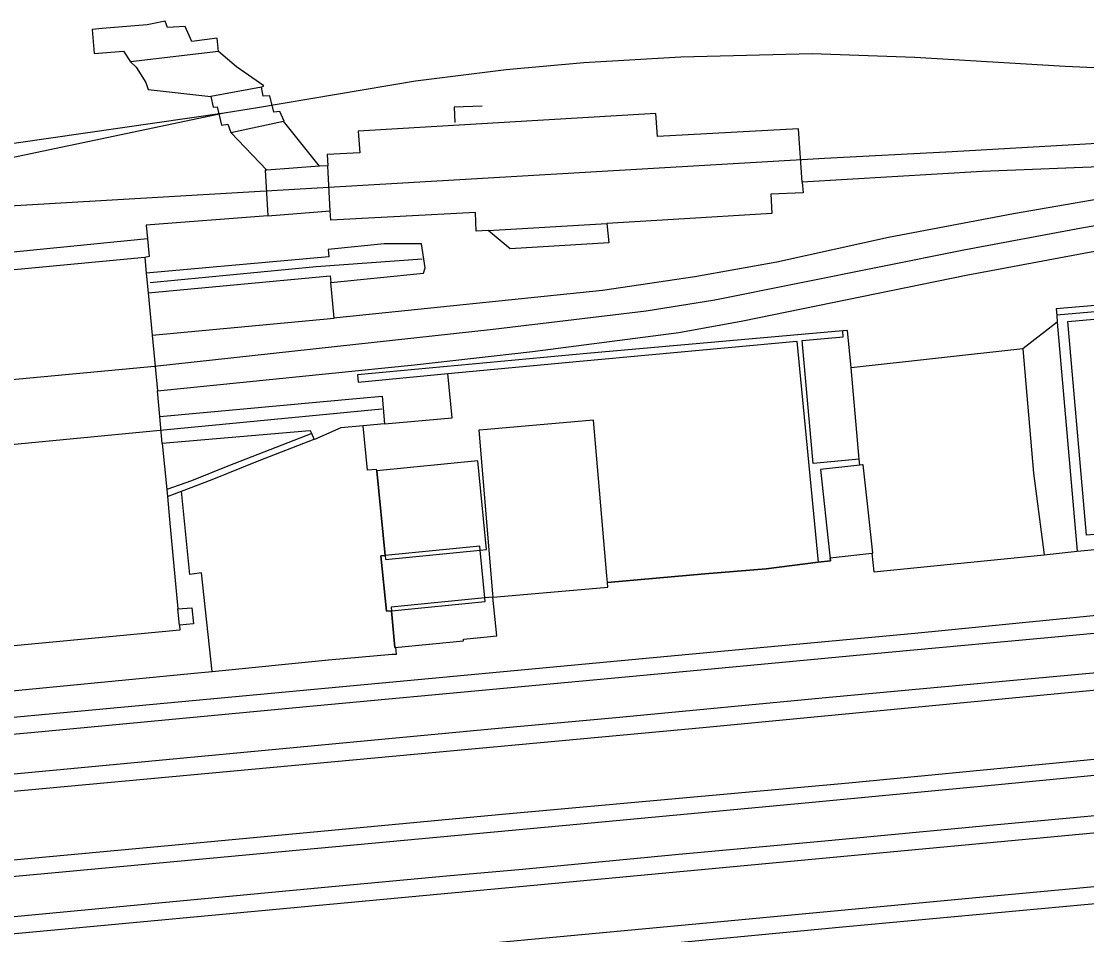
# Model space of a CAD drawing. Extents: x 161477 to 163040, y 383680 to 384868.
# Drawn here: x 162668.4 to 162764.1, y 383917.6 to 383999.6 of the extents above; entities that cross this region are included whole.
import ezdxf

# ---------------------------------------------------------------- set-up
doc = ezdxf.new("R2010")
doc.units = 0
for name, color, linetype in [('IMGEO_Groenvoorziening', 7, 'Continuous'), ('IMGEO_Hek', 7, 'Continuous'), ('IMGEO_Overkapping', 7, 'Continuous'), ('IMGEO_Overweg_gesloten', 7, 'Continuous'), ('IMGEO_Pand', 7, 'Continuous'), ('IMGEO_Perron', 7, 'Continuous'), ('IMGEO_Spoor', 7, 'Continuous'), ('IMGEO_Spoorbaan_gesloten', 7, 'Continuous'), ('IMGEO_Spoorbaan_halfverhard', 7, 'Continuous'), ('IMGEO_Terreindeel_gesloten', 7, 'Continuous'), ('IMGEO_Terreindeel_open', 7, 'Continuous')]:
    doc.layers.add(name, color=color, linetype=linetype)

msp = doc.modelspace()

# ---------------------------------------------------------------- linework, layer by layer
at = {"layer": 'IMGEO_Groenvoorziening'}
for points in [[(162777.428, 383977.365), (162774.776, 383977.134), (162774.967, 383974.942), (162761.317, 383973.751), (162761.365, 383973.203)], [(162777.428, 383977.365), (162777.988, 383977.414), (162778.227, 383974.674), (162761.365, 383973.203)], [(162761.422, 383972.555), (162758.317, 383970.178)], [(162761.422, 383972.555), (162763.215, 383952.014)], [(162758.317, 383970.178), (162759.292, 383959.005), (162760.234, 383951.688)]]:
    msp.add_lwpolyline(points, dxfattribs=at)
at = {"layer": 'IMGEO_Hek'}
for points in [[(162709.792, 383991.95), (162707.281, 383991.871), (162707.354, 383990.486)], [(162741.028, 383951.407), (162741.061, 383951.151), (162739.951, 383951.009), (162735.294, 383950.411), (162729.795, 383949.978), (162721.052, 383949.195)]]:
    msp.add_lwpolyline(points, dxfattribs=at)
at = {"layer": 'IMGEO_Overkapping'}
for points in [[(162709.625, 383952.092), (162710.178, 383952.146), (162709.399, 383960.108), (162700.342, 383959.221), (162701.086, 383951.626), (162701.122, 383951.259), (162709.625, 383952.092)], [(162710.043, 383947.822), (162709.625, 383952.092), (162709.59, 383952.458), (162701.086, 383951.626), (162700.712, 383951.589), (162701.199, 383946.613), (162701.652, 383946.657), (162710.077, 383947.482), (162710.043, 383947.822)], [(162701.652, 383946.657), (162701.974, 383943.365), (162708.136, 383943.968), (162708.121, 383944.117), (162710.239, 383944.325), (162711.107, 383944.41), (162710.766, 383947.893), (162710.043, 383947.822), (162701.618, 383946.997), (162701.652, 383946.657)]]:
    msp.add_lwpolyline(points, dxfattribs=at)
at = {"layer": 'IMGEO_Overweg_gesloten'}
for points in [[(162689.987, 383993.659), (162685.442, 383992.821)], [(162691.973, 383990.597), (162692.033, 383990.61), (162691.627, 383991.491), (162691.089, 383991.41), (162690.75, 383992.89), (162690.146, 383992.859), (162689.987, 383993.659)], [(162685.442, 383992.821), (162685.643, 383991.87), (162686.011, 383991.906), (162686.398, 383990.237), (162686.971, 383990.342), (162687.24, 383989.598)], [(162687.24, 383989.598), (162691.973, 383990.597)], [(162695.204, 383986.555), (162690.465, 383986.213)], [(162695.941, 383986.608), (162695.204, 383986.555)], [(162690.465, 383986.213), (162690.322, 383986.203), (162690.562, 383982.117)], [(162690.562, 383982.117), (162696.168, 383982.546)]]:
    msp.add_lwpolyline(points, dxfattribs=at)
at = {"layer": 'IMGEO_Pand'}
for points in [[(162738.531, 383985.148), (162738.203, 383989.906), (162725.525, 383989.222), (162725.4, 383991.284), (162698.671, 383989.703), (162698.82, 383987.778), (162695.886, 383987.604), (162695.941, 383986.608)], [(162696.168, 383982.546), (162695.975, 383986.004), (162695.941, 383986.608)], [(162738.531, 383985.148), (162738.599, 383984.163), (162735.714, 383984.068), (162735.785, 383982.31), (162726.961, 383981.781), (162720.975, 383981.422)], [(162710.331, 383980.784), (162709.268, 383980.72), (162709.2, 383982.421), (162696.217, 383981.71), (162696.19, 383982.149), (162696.168, 383982.546)], [(162710.331, 383980.784), (162720.975, 383981.422)], [(162778.935, 383968.873), (162782.502, 383969.213), (162782.089, 383974.7), (162781.827, 383977.678), (162809.948, 383980.538), (162810.433, 383975.596), (162814.183, 383975.964), (162815.215, 383965.455), (162815.405, 383963.525), (162811.628, 383963.154), (162812.084, 383958.518), (162812.148, 383957.862), (162783.171, 383955.022), (162783.055, 383956.411), (162782.823, 383959.188), (162780.905, 383958.998), (162781.178, 383956.215), (162781.278, 383954.941), (162764.044, 383953.437), (162762.368, 383972.638), (162777.885, 383973.992), (162778.48, 383974.044), (162778.935, 383968.873)], [(162679.513, 383978.378), (162605.421, 383971.372), (162606.149, 383963.673)], [(162679.513, 383978.378), (162679.646, 383976.971)], [(162679.646, 383976.971), (162679.814, 383975.19)], [(162679.814, 383975.19), (162680.172, 383971.407)], [(162680.172, 383971.407), (162680.645, 383966.407)], [(162680.863, 383964.103), (162680.645, 383966.407)], [(162681.092, 383961.685), (162680.863, 383964.103)], [(162721.052, 383949.195), (162721.001, 383949.784), (162719.785, 383963.781), (162709.561, 383962.878), (162709.488, 383962.872), (162710.74, 383948.194), (162710.766, 383947.893)], [(162681.092, 383961.685), (162681.484, 383957.536)], [(162743.683, 383959.721), (162740.162, 383959.332), (162740.977, 383951.871), (162741.028, 383951.407)], [(162744.786, 383951.816), (162744.871, 383951.825), (162744.444, 383955.726), (162744.122, 383958.671), (162744.003, 383959.756), (162743.95, 383959.75), (162743.683, 383959.721)], [(162681.484, 383957.536), (162681.544, 383956.903)], [(162681.544, 383956.903), (162681.738, 383954.849), (162682.012, 383951.952), (162682.496, 383946.83)], [(162741.028, 383951.407), (162744.786, 383951.816)], [(162710.766, 383947.893), (162711.121, 383947.924), (162721.088, 383948.781), (162721.052, 383949.195)], [(162682.635, 383945.364), (162682.496, 383946.83)], [(162682.635, 383945.364), (162682.677, 383944.92), (162608.862, 383937.94)]]:
    msp.add_lwpolyline(points, dxfattribs=at)
at = {"layer": 'IMGEO_Perron'}
for points in [[(162565.765, 383932.439), (162577.612, 383932.083), (162597.32, 383931.443), (162604.378, 383931.23), (162610.41, 383931.177), (162617.108, 383931.35), (162623.673, 383931.65), (162632.435, 383932.316), (162646.271, 383933.567), (162660.359, 383934.912), (162669.947, 383935.791), (162694.676, 383938.135), (162729.431, 383941.371), (162746.283, 383942.935), (162761.85, 383944.374), (162771.065, 383945.239), (162787.803, 383946.837), (162796.033, 383947.916), (162804.209, 383949.234), (162813.317, 383951.032), (162820.681, 383952.71)], [(162820.015, 383948.888), (162812.611, 383947.27), (162806.033, 383945.945), (162800.494, 383944.98), (162794.601, 383944.087), (162788.023, 383943.282), (162778.755, 383942.356), (162770.139, 383941.557), (162759.426, 383940.565), (162740.936, 383938.867), (162722.134, 383937.083), (162710.935, 383936.058), (162662.057, 383931.463), (162636.563, 383929.087), (162628.946, 383928.394), (162621.789, 383927.928), (162618.393, 383927.768), (162614.119, 383927.648), (162608.286, 383927.635), (162586.128, 383928.208), (162584.09, 383928.288), (162584.058, 383928.289)], [(162826.17, 383940.856), (162810.47, 383937.447), (162801.509, 383935.836), (162795.649, 383934.957), (162789.93, 383934.252), (162786.215, 383933.839), (162771.853, 383932.547), (162755.181, 383930.936), (162738.789, 383929.378), (162718.615, 383927.5), (162666.628, 383922.68), (162650.036, 383921.135), (162643.511, 383920.522), (162635.494, 383919.91), (162630.501, 383919.657), (162623.576, 383919.51), (162616.572, 383919.47), (162611.868, 383919.594), (162604.49, 383919.84), (162594.057, 383920.16), (162587.013, 383920.383), (162583.78, 383920.466)], [(162827.915, 383937.579), (162816.429, 383935.022), (162811.569, 383934.01), (162802.88, 383932.439), (162796.458, 383931.487), (162792.876, 383930.992), (162786.504, 383930.303), (162776.577, 383929.351), (162768.96, 383928.632), (162762.542, 383928.046), (162755.684, 383927.407), (162740.23, 383925.962), (162727.46, 383924.77), (162713.411, 383923.439), (162706.587, 383922.826), (162695.674, 383921.807), (162678.229, 383920.17), (162655.432, 383918.032)], [(162583.591, 383909.136), (162587.118, 383908.961), (162609.276, 383908.248), (162617.133, 383908.022), (162622.113, 383908.008), (162627.1, 383908.082), (162632.187, 383908.275), (162636.155, 383908.495), (162641.202, 383908.867), (162650.543, 383909.71), (162669.479, 383911.487), (162690.292, 383913.458), (162715.687, 383915.782), (162742.466, 383918.312), (162769.704, 383920.835), (162776.262, 383921.501), (162796.33, 383923.512), (162799.486, 383923.958), (162808.282, 383925.383), (162822.423, 383928.329)]]:
    msp.add_lwpolyline(points, dxfattribs=at)
at = {"layer": 'IMGEO_Spoor'}
for points in [[(162818.119, 383995.533), (162807.11, 383995.207), (162787.412, 383994.882), (162776.487, 383994.858), (162762.119, 383995.513), (162748.627, 383996.332), (162739.413, 383996.652), (162727.643, 383996.357), (162718.936, 383995.852), (162711.963, 383995.23), (162703.805, 383994.189), (162689.642, 383991.816), (162686.655, 383991.328)], [(162819.438, 383991.955), (162811.451, 383991.318), (162802.467, 383990.765), (162751.993, 383987.854), (162740.519, 383987.272), (162666.328, 383982.911), (162656.438, 383982.168), (162648.485, 383981.39)], [(162686.655, 383991.328), (162658.605, 383987.279)], [(162686.655, 383991.328), (162658.735, 383985.448)], [(162819.827, 383989.946), (162811.143, 383988.327), (162802.377, 383986.818), (162784.547, 383984.358), (162774.494, 383982.871), (162763.602, 383980.989), (162753.03, 383979.023), (162730.689, 383974.542), (162724.511, 383973.567), (162710.774, 383971.895), (162680.382, 383968.584), (162612.918, 383962.267), (162581.033, 383959.471), (162571.878, 383958.544), (162564.25, 383957.91), (162550.543, 383956.353), (162538.002, 383954.533), (162526.752, 383952.136)], [(162568.71, 383927.245), (162590.181, 383926.572), (162604.069, 383926.155), (162616.17, 383926.209), (162633.443, 383927.276), (162659.613, 383929.719), (162729.611, 383936.183), (162761.755, 383939.257), (162784.845, 383941.416), (162791.403, 383942.082), (162802.438, 383943.762), (162812.545, 383945.642), (162820.165, 383947.428), (162846.579, 383953.265), (162863.257, 383956.994), (162876.512, 383959.96), (162889.337, 383963.23), (162911.836, 383970.055), (162937.168, 383977.809)], [(162704.417, 383978.236), (162694.887, 383977.541), (162679.997, 383976.095)], [(162536.897, 383923.472), (162548.619, 383923.072), (162584.2, 383921.957), (162617.144, 383920.976), (162627.464, 383921.295), (162634.457, 383921.368), (162645.116, 383922.189), (162663.183, 383923.876), (162681.625, 383925.598), (162711.587, 383928.395), (162742.708, 383931.222), (162769.366, 383933.791), (162796.588, 383936.631), (162803.649, 383937.729), (162809.9, 383938.866), (162854.32, 383948.694), (162865.557, 383951.206), (162875.093, 383953.339), (162887.077, 383956.233), (162906.285, 383961.924), (162943.352, 383973.27)], [(162700.793, 383964.746), (162611.848, 383956.198), (162560.323, 383951.52), (162550.909, 383950.468), (162542.568, 383949.321), (162528.759, 383947.288), (162504.641, 383943.49), (162489.419, 383941.683)], [(162493.874, 383932.211), (162517.922, 383934.063), (162521.36, 383934.292), (162529.826, 383934.656), (162538.081, 383934.734), (162547.288, 383934.576), (162558.664, 383934.163), (162593.155, 383933.082), (162600.895, 383932.839), (162609.152, 383932.708), (162618.808, 383932.901), (162632.962, 383933.859), (162645.728, 383935.051), (162662.525, 383936.62), (162678.994, 383938.157), (162703.059, 383940.405), (162733.784, 383943.273), (162748.623, 383944.659), (162769.5, 383946.707), (162781.966, 383947.773), (162789.822, 383948.601), (162803.792, 383950.696), (162821.396, 383954.397)], [(162650.17, 383916.032), (162714.427, 383922.032), (162765.626, 383926.813), (162777.346, 383927.907), (162783.184, 383928.452), (162789.265, 383929.058), (162793.734, 383929.588), (162798.193, 383930.193), (162806.093, 383931.453), (162812.972, 383932.747), (162821.087, 383934.5)], [(162536.5, 383916.043), (162551.602, 383913.925), (162558.963, 383912.872), (162565.409, 383912.036), (162571.376, 383911.413), (162579.852, 383910.776), (162585.346, 383910.518), (162596.731, 383910.158), (162608.932, 383909.776), (162621.519, 383909.554), (162631.015, 383909.774), (162639.002, 383910.227), (162647.96, 383911.005), (162658.42, 383911.982), (162674.261, 383913.461), (162696.612, 383915.548), (162729.942, 383918.66), (162754.427, 383920.946), (162772.151, 383922.601), (162783.521, 383923.663), (162794.676, 383924.87), (162803.089, 383926.083), (162815.382, 383928.34), (162832.019, 383932.026)]]:
    msp.add_lwpolyline(points, dxfattribs=at)
at = {"layer": 'IMGEO_Spoorbaan_gesloten'}
for points in [[(162783.681, 383986.598), (162770.62, 383984.565), (162757.488, 383982.291), (162746.257, 383980.173), (162736.248, 383977.955), (162728.898, 383976.649), (162720.59, 383975.405), (162696.76, 383972.94), (162696.512, 383972.917)], [(162680.645, 383966.407), (162703.729, 383968.734), (162714.328, 383969.936), (162727.442, 383971.644), (162733.189, 383972.684), (162753.232, 383976.789), (162764.291, 383978.855), (162780.962, 383981.66), (162788.192, 383982.563), (162801.284, 383984.421), (162811.416, 383986.119)], [(162696.223, 383976.139), (162704.526, 383976.954), (162704.678, 383977.444), (162704.357, 383979.592), (162700.991, 383979.592), (162695.967, 383979.085), (162696.052, 383978.442), (162679.646, 383976.971)], [(162679.814, 383975.19), (162696.17, 383976.734), (162696.223, 383976.139)], [(162680.172, 383971.407), (162696.512, 383972.917)], [(162680.863, 383964.103), (162698.821, 383965.732), (162700.812, 383965.913), (162701.042, 383963.431)], [(162694.506, 383962.573), (162694.402, 383962.801), (162693.962, 383962.767), (162681.092, 383961.685)], [(162694.736, 383962.068), (162694.506, 383962.573)], [(162699.13, 383963.254), (162697.113, 383963.066), (162694.757, 383962.023), (162694.736, 383962.068)], [(162701.042, 383963.431), (162699.13, 383963.254)]]:
    msp.add_lwpolyline(points, dxfattribs=at)
at = {"layer": 'IMGEO_Spoorbaan_halfverhard'}
for points in [[(162686.132, 383996.851), (162686.001, 383998.073), (162683.752, 383997.756), (162683.137, 383999.116), (162681.543, 383999.015), (162681.341, 383999.573), (162679.729, 383999.271), (162675.706, 383998.924), (162674.788, 383998.845), (162674.975, 383996.671), (162677.61, 383996.898), (162678.228, 383995.934)], [(162689.987, 383993.659), (162690.213, 383993.767), (162687.765, 383995.484), (162686.132, 383996.851)], [(162678.228, 383995.934), (162678.737, 383995.452), (162679.608, 383994.065), (162679.836, 383993.465), (162685.442, 383992.821)], [(162695.204, 383986.555), (162691.973, 383990.597)], [(162687.24, 383989.598), (162690.465, 383986.213)], [(162783.681, 383986.598), (162783.591, 383987.251), (162782.49, 383987.208), (162754.686, 383986.076), (162738.531, 383985.148)], [(162690.562, 383982.117), (162679.651, 383981.281), (162679.77, 383980.045)], [(162679.77, 383980.045), (162642.415, 383976.324), (162642.295, 383977.366), (162639.498, 383977.108), (162639.623, 383976.086), (162622.931, 383974.561), (162604.789, 383972.685), (162604.857, 383971.953), (162601.182, 383971.656), (162601.379, 383969.284), (162601.617, 383966.432), (162601.882, 383963.26)], [(162763.215, 383952.014), (162781.741, 383953.779), (162813.089, 383956.818), (162812.805, 383959.749), (162818.153, 383960.27)], [(162760.234, 383951.688), (162763.215, 383952.014)], [(162739.951, 383951.009), (162741.061, 383951.151), (162741.028, 383951.407)], [(162744.786, 383951.816), (162744.946, 383950.161), (162760.234, 383951.688)], [(162721.052, 383949.195), (162729.795, 383949.978), (162735.294, 383950.411), (162739.951, 383951.009)], [(162701.974, 383943.365), (162708.136, 383943.968), (162708.121, 383944.117), (162710.239, 383944.325), (162711.107, 383944.41), (162710.766, 383947.893)], [(162685.559, 383941.211), (162695.994, 383942.244), (162701.723, 383942.75), (162702.119, 383942.776), (162702.059, 383943.365), (162701.974, 383943.365)], [(162609.149, 383934.937), (162614.703, 383935.045), (162620.536, 383935.252), (162630.31, 383935.897), (162637.008, 383936.517), (162684.577, 383941.106), (162685.559, 383941.211)]]:
    msp.add_lwpolyline(points, dxfattribs=at)
at = {"layer": 'IMGEO_Terreindeel_gesloten'}
for points in [[(162686.132, 383996.851), (162678.228, 383995.934)], [(162720.975, 383981.422), (162721.156, 383979.688), (162712.309, 383979.15), (162710.331, 383980.784)], [(162679.77, 383980.045), (162679.924, 383978.45), (162679.513, 383978.378)], [(162696.512, 383972.917), (162696.223, 383976.139)], [(162761.365, 383973.203), (162761.422, 383972.555)], [(162742.162, 383971.779), (162719.202, 383969.746), (162698.615, 383967.85), (162698.679, 383967.194), (162706.729, 383967.95)], [(162743.637, 383960.261), (162739.523, 383959.88), (162738.533, 383970.921), (162742.199, 383971.262), (162742.162, 383971.779)], [(162742.93, 383968.466), (162742.596, 383971.817), (162742.162, 383971.779)], [(162706.729, 383967.95), (162718.573, 383969.063), (162738.038, 383970.875), (162739.951, 383951.009)], [(162758.317, 383970.178), (162742.93, 383968.466)], [(162743.637, 383960.261), (162742.93, 383968.466)], [(162701.042, 383963.431), (162707.096, 383963.992), (162706.729, 383967.95)], [(162694.506, 383962.573), (162686.985, 383959.646), (162683.72, 383958.319), (162681.484, 383957.536)], [(162701.974, 383943.365), (162701.652, 383946.657), (162701.199, 383946.613), (162700.712, 383951.589), (162701.086, 383951.626), (162700.342, 383959.221), (162700.33, 383959.348), (162699.5, 383959.271), (162699.13, 383963.254)], [(162682.818, 383957.393), (162685.576, 383958.454), (162689.771, 383960.15), (162694.736, 383962.068)], [(162685.559, 383941.211), (162684.617, 383950.056), (162683.552, 383949.923), (162682.818, 383957.393)], [(162682.496, 383946.83), (162683.742, 383946.925), (162683.885, 383945.488), (162682.635, 383945.364)]]:
    msp.add_lwpolyline(points, dxfattribs=at)
at = {"layer": 'IMGEO_Terreindeel_open'}
for points in [[(162743.683, 383959.721), (162743.637, 383960.261)], [(162681.544, 383956.903), (162682.818, 383957.393)]]:
    msp.add_lwpolyline(points, dxfattribs=at)

doc.saveas('drawing.dxf')
